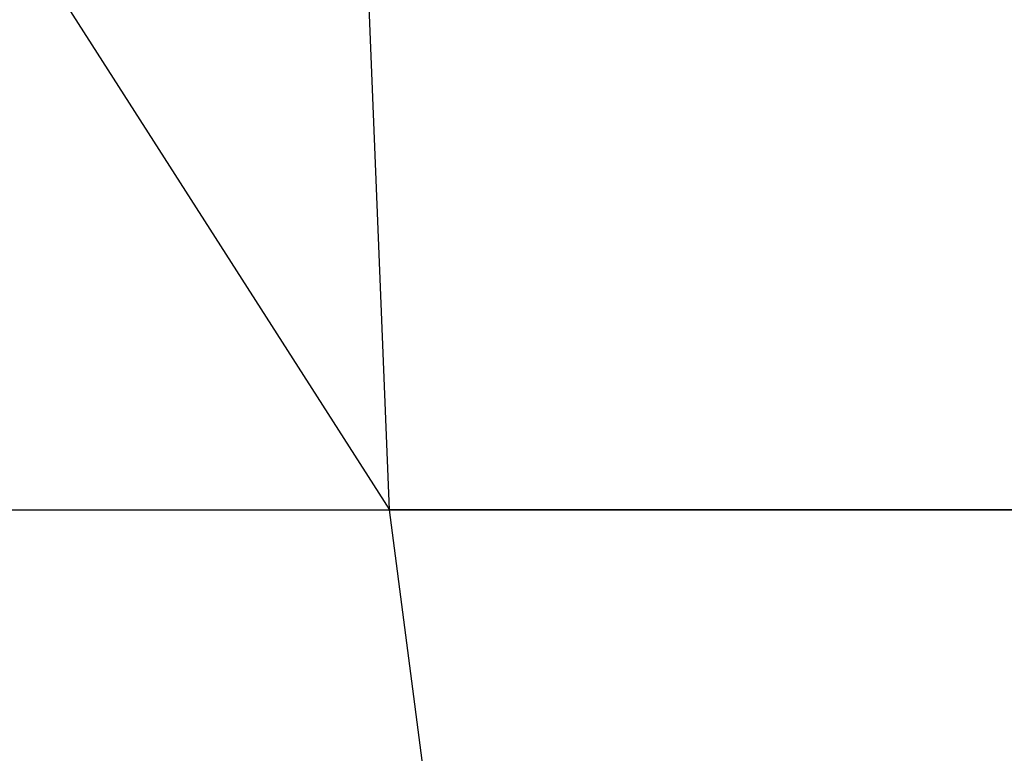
# Model space of a CAD drawing. Extents: x -172 to 172, y -29 to 28.
# Tile 282 of 656: x -45.18 to -42.21, y -16.58 to -14.37. Entities that reach past the tile are written whole.
import ezdxf

# ---------------------------------------------------------------- set-up
doc = ezdxf.new("R2010")
doc.units = 0
doc.header["$LTSCALE"] = 25.4
doc.layers.get('0').update_dxf_attribs({"linetype": 'CONTINUOUS'})

msp = doc.modelspace()

# ---------------------------------------------------------------- linework, layer by layer
at = {"color": 0}
for p, q in [((-45.0562, -14.2997, -1076.7383), (-44.067, -15.8448, -1076.7269)), ((-45.0562, -14.2997, -1076.7383), (-44.067, -15.8448, -1076.7269)), ((-44.067, -15.8448, -1076.7269), (-44.1296, -14.2997, -1076.4904)), ((-44.067, -15.8448, -1076.7269), (-44.1296, -14.2997, -1076.4904)), ((-53.2534, -15.8448, -1079.4332), (-44.067, -15.8448, -1076.7269)), ((-53.2534, -15.8448, -1079.4332), (-44.067, -15.8448, -1076.7269)), ((-45.8683, -15.8448, -1409.2863), (-36.57, -15.8448, -1411.5787)), ((-45.8683, -15.8448, -1409.2863), (-36.57, -15.8448, -1411.5787)), ((-43.8853, -17.2386, -1077.4135), (-44.067, -15.8448, -1076.7269)), ((-34.7444, -15.8448, -1074.5353), (-44.067, -15.8448, -1076.7269)), ((-43.8853, -17.2386, -1077.4135), (-44.067, -15.8448, -1076.7269)), ((-34.7444, -15.8448, -1074.5353), (-44.067, -15.8448, -1076.7269))]:
    msp.add_line(p, q, dxfattribs=at)

doc.saveas('drawing.dxf')
